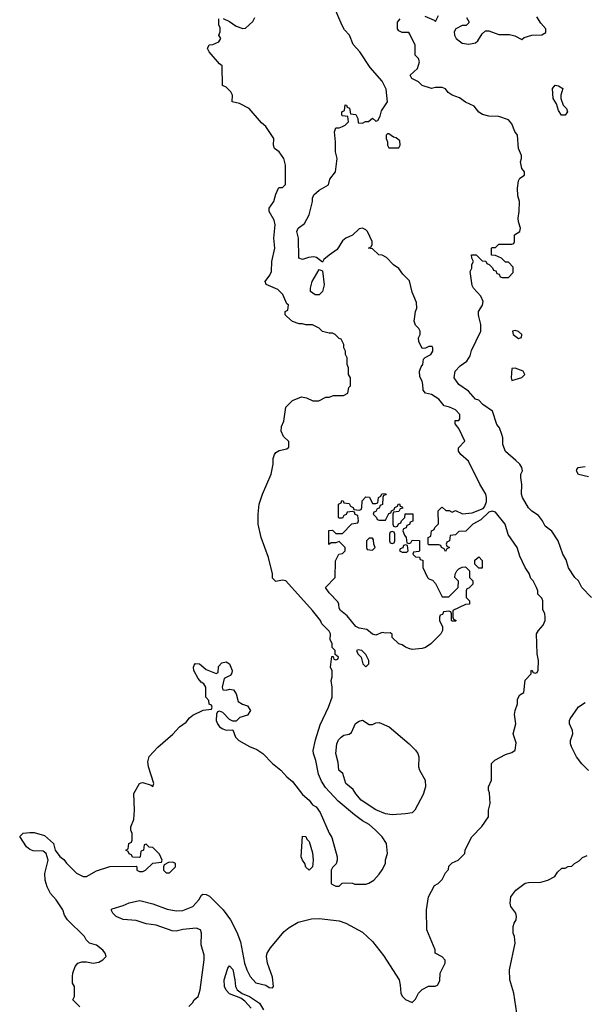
# Model space of a CAD drawing. Header units: inches. Extents: x 1793402 to 1900366, y 320852 to 470679.
# Tile 554 of 604: x 1879268 to 1882665, y 415863 to 421784. Entities that reach past the tile are written whole.
import ezdxf

# ---------------------------------------------------------------- set-up
doc = ezdxf.new("R2010")
doc.units = ezdxf.units.IN
doc.header["$MEASUREMENT"] = 0
for name, color, linetype in [('B8471', 7, 'Continuous'), ('B8481', 7, 'Continuous'), ('B8482', 7, 'Continuous')]:
    doc.layers.add(name, color=color, linetype=linetype)

msp = doc.modelspace()

# ---------------------------------------------------------------- linework, layer by layer
at = {"layer": 'B8471', "color": 4}
for points, elevation in [([(1880000, 416783), (1879998, 416782), (1879994, 416750), (1879990, 416746), (1879947.3, 416747.3), (1879942, 416762), (1879927.3, 416767.3), (1879922, 416782), (1879906, 416790), (1879922, 416798), (1879926, 416830), (1879942, 416838), (1879946, 416850), (1879946, 416890), (1879938, 416910), (1879938, 416930), (1879954.6, 416974.6), (1879959, 417030), (1879955.3, 417130), (1879990, 417191.3), (1880000, 417193.7)], 256), ([(1879630, 415848), (1879588, 415890), (1879598, 415910), (1879598, 415970), (1879586, 415990), (1879586, 416030), (1879588, 416050), (1879602, 416090), (1879618, 416110), (1879642.9, 416117.1), (1879670, 416118), (1879710, 416110.4), (1879744.8, 416115.2), (1879768.7, 416130), (1879788, 416150), (1879782, 416170), (1879769.2, 416189.2), (1879730, 416218), (1879688, 416230), (1879668, 416250), (1879658, 416270), (1879555.3, 416370), (1879538, 416398), (1879528.7, 416430), (1879488.7, 416490), (1879454, 416530), (1879434, 416570), (1879421.2, 416610), (1879419, 416650), (1879439, 416730), (1879428.7, 416770), (1879410, 416784), (1879350, 416785.2), (1879330, 416793.2), (1879309, 416810), (1879268.4, 416871.6), (1879288.9, 416891.1), (1879330, 416896), (1879355.3, 416895.3), (1879418.5, 416878.5), (1879471, 416830), (1879481, 416790), (1879510, 416751.3), (1879534, 416734), (1879550, 416712), (1879610, 416652), (1879650, 416632), (1879670, 416632), (1879730, 416664.7), (1879810, 416692), (1879970, 416694), (1879974, 416690), (1879974, 416670), (1879990, 416662), (1880000, 416662)], 256), ([(1880000, 416356.6), (1879970, 416366.6), (1879890, 416373.2), (1879848, 416390), (1879828, 416410), (1879818, 416430), (1879824, 416436), (1879890, 416456), (1879926.8, 416473.2), (1879990, 416487.3), (1880000, 416484.9)], 252)]:
    msp.add_lwpolyline(points, dxfattribs=dict(at, elevation=elevation))
at = {"layer": 'B8481', "color": 4}
for points, elevation in [([(1880000, 417193.7), (1880010, 417196), (1880059.8, 417179.8), (1880070, 417172), (1880074.5, 417190), (1880042.4, 417290), (1880038.4, 417321.6), (1880047.3, 417352.7), (1880099.3, 417410), (1880190, 417486.8), (1880229.6, 417530.4), (1880270, 417558.8), (1880290, 417586), (1880310, 417601), (1880372, 417632), (1880422, 417638), (1880426, 417650), (1880422, 417662), (1880407.3, 417667.3), (1880406, 417690), (1880388, 417710), (1880388, 417770), (1880375.3, 417790), (1880360.1, 417800.1), (1880342, 417822), (1880316, 417870), (1880313.2, 417890), (1880317.2, 417902.8), (1880327, 417913), (1880350, 417910.8), (1880390, 417876.3), (1880450, 417852), (1880462, 417858), (1880465.2, 417894.8), (1880484, 417916), (1880510, 417922), (1880530.9, 417910.9), (1880546, 417870), (1880544.7, 417855.3), (1880538, 417842), (1880498, 417822), (1880486, 417770), (1880490, 417754), (1880510, 417751), (1880530, 417758.8), (1880554.4, 417754.4), (1880570.6, 417730.6), (1880583.4, 417683.4), (1880608.2, 417668.2), (1880638, 417658), (1880656, 417630), (1880638, 417602), (1880593.4, 417586.6), (1880570, 417566), (1880550, 417566), (1880530, 417575.3), (1880490, 417618), (1880470, 417626), (1880458, 417622), (1880452, 417608), (1880451, 417570), (1880458.8, 417550), (1880470.7, 417530.7), (1880490, 417518.8), (1880510, 417511), (1880550, 417514), (1880566.8, 417470), (1880586, 417450), (1880650, 417413.4), (1880694.2, 417394.2), (1880730.3, 417370.3), (1880790, 417310.7), (1880838.8, 417270), (1880874.8, 417230), (1880910, 417202.8), (1880970, 417124.7), (1881010.8, 417090.8), (1881030, 417062), (1881051.3, 417050), (1881076.8, 417016.8), (1881130.9, 416890.9), (1881146.4, 416866.4), (1881178, 416750), (1881178, 416730), (1881171.6, 416708.4), (1881150, 416686), (1881142, 416670), (1881142, 416590), (1881145.4, 416585.4), (1881170, 416574), (1881190, 416574), (1881208.4, 416591.6), (1881230, 416594), (1881270, 416592), (1881284.7, 416584.7), (1881350, 416584.7), (1881368.9, 416591.1), (1881398, 416610), (1881430, 416644.7), (1881450, 416672), (1881468.7, 416710), (1881469.1, 416730.9), (1881482, 416770), (1881475.3, 416830), (1881448.7, 416870), (1881409.2, 416910), (1881370, 416943.7), (1881330, 416966.6), (1881282.3, 417002.3), (1881183.6, 417083.6), (1881107.3, 417167.3), (1881084.2, 417204.2), (1881066.3, 417246.3), (1881050, 417328), (1881036.2, 417370), (1881034.5, 417390), (1881047.2, 417452.8), (1881076.6, 417543.4), (1881126, 417650), (1881148, 417710), (1881148, 417770), (1881142, 417810), (1881148.4, 417831.6), (1881148.4, 417868.4), (1881138, 417890), (1881146, 417954), (1881154, 417954), (1881158, 417938), (1881170, 417934), (1881182, 417938), (1881186, 417950), (1881166, 417966), (1881166, 417990), (1881148, 418008), (1881148, 418030), (1881136.4, 418056.4), (1881138, 418090), (1881130, 418106), (1881086, 418150), (1881078, 418170), (1881029, 418230), (1880870, 418408.7), (1880850, 418414), (1880810, 418406), (1880790, 418426), (1880788.4, 418451.6), (1880765.2, 418550), (1880721.2, 418670), (1880702.7, 418750), (1880702.7, 418810), (1880709.5, 418870), (1880730, 418931.3), (1880782, 419050), (1880792.7, 419110), (1880794, 419146), (1880802, 419170), (1880810, 419182), (1880830, 419194), (1880876.4, 419203.6), (1880887.3, 419212.7), (1880887.3, 419247.3), (1880856.4, 419276.4), (1880842, 419310), (1880843.1, 419336.9), (1880858, 419370), (1880870, 419454), (1880910, 419494), (1880963.1, 419516.9), (1880994, 419510), (1881031.6, 419491.6), (1881068.4, 419491.6), (1881110, 419514), (1881130, 419514), (1881156.4, 419523.6), (1881216.4, 419523.6), (1881242, 419538), (1881248.4, 419571.6), (1881258, 419582), (1881258, 419630), (1881246, 419650), (1881246, 419690), (1881238, 419710), (1881238, 419750), (1881228, 419770), (1881228, 419790), (1881218, 419810), (1881218, 419830), (1881202, 419862), (1881190, 419866), (1881166, 419890), (1881150, 419898), (1881130, 419898), (1881090, 419908.7), (1881070, 419928.7), (1881030, 419948.7), (1880990, 419948.7), (1880970, 419955.3), (1880950, 419955.3), (1880909.1, 419969.1), (1880876.5, 420000)], 256), ([(1880000, 416484.9), (1880070, 416467.7), (1880155.6, 416435.6), (1880210, 416424.4), (1880250, 416426.4), (1880309.2, 416450), (1880345.2, 416490), (1880361.2, 416518.8), (1880370, 416524.7), (1880390, 416522.8), (1880410, 416514), (1880491.8, 416431.8), (1880536.3, 416370), (1880575.6, 416295.6), (1880597.5, 416237.5), (1880620.7, 416110), (1880634, 416070), (1880654.8, 416030), (1880690, 415991.3), (1880750, 415978), (1880770, 415964.7), (1880790, 415962), (1880795.3, 415970), (1880790, 416026), (1880759.3, 416110), (1880753.2, 416150), (1880757.2, 416170), (1880777.5, 416202.5), (1880858.7, 416301.3), (1880890, 416324.9), (1880944.2, 416355.8), (1881023.3, 416376.7), (1881070, 416379.5), (1881190, 416364), (1881230, 416350.6), (1881330, 416296), (1881390, 416241), (1881456.7, 416156.7), (1881550.5, 416010.5), (1881558, 415978), (1881561, 415930), (1881570, 415912), (1881590, 415892), (1881630, 415874), (1881650, 415894), (1881668, 415930), (1881690, 415952), (1881728.4, 415971.6), (1881767.3, 415972.7), (1881782, 415978), (1881796.4, 416003.6), (1881798, 416050), (1881828.7, 416110), (1881828.4, 416128.4), (1881810, 416148), (1881768, 416170), (1881768, 416190), (1881718, 416310), (1881715.3, 416430), (1881728.7, 416510), (1881763.1, 416576.9), (1881786, 416590), (1881810, 416614), (1881830, 416654), (1881847.3, 416672.7), (1881850, 416694), (1881870, 416714), (1881906, 416730), (1881946, 416770), (1881948.4, 416791.6), (1881988, 416870), (1882048.4, 416931.6), (1882088, 416990), (1882088, 417030), (1882098, 417070), (1882095.3, 417135.3), (1882088, 417150), (1882088, 417170), (1882106, 417210), (1882106, 417310), (1882126, 417330), (1882190, 417364.7), (1882230, 417376), (1882250, 417392), (1882255.5, 417435.5), (1882238, 417490), (1882254, 417550), (1882245.6, 417605.6), (1882249.2, 417630), (1882264, 417670), (1882263.1, 417696.9), (1882276.4, 417723.6), (1882302, 417738), (1882308.4, 417811.6), (1882346, 417850), (1882346, 417870), (1882350, 417872), (1882358, 417858), (1882370, 417854), (1882382, 417858), (1882387.3, 417872.7), (1882388.7, 417930), (1882382, 417970), (1882378, 418090), (1882388.9, 418111.1), (1882418, 418142), (1882428.7, 418170), (1882428.7, 418190), (1882428, 418210), (1882416.4, 418236.4), (1882415.3, 418290), (1882410, 418306), (1882386, 418330), (1882386, 418350), (1882378, 418370), (1882358, 418410), (1882344, 418424), (1882333.6, 418453.6), (1882308.7, 418490), (1882277.5, 418557.5), (1882261.2, 418610), (1882207.2, 418687.2), (1882189, 418750), (1882130, 418822), (1882110, 418828.7), (1882090, 418822), (1882043.5, 418776.5), (1881994, 418750), (1881952.7, 418707.3), (1881910, 418706), (1881890, 418686), (1881858, 418682), (1881854, 418650), (1881838, 418642), (1881834, 418630), (1881838, 418618), (1881854, 418610), (1881838, 418602), (1881830, 418586), (1881822, 418602), (1881806, 418610), (1881802, 418622), (1881790, 418626), (1881730, 418626), (1881726, 418630), (1881726, 418670), (1881742, 418678), (1881746, 418710), (1881762, 418718), (1881766, 418730), (1881787.3, 418752.7), (1881786, 418830), (1881806, 418850), (1881810, 418852), (1881832.7, 418832.7), (1881851.6, 418831.6), (1881870, 418822), (1881890, 418832), (1881931.6, 418811.6), (1881990, 418818.8), (1882056.5, 418843.5), (1882065.6, 418854.4), (1882076, 418884), (1882077.2, 418910), (1882072.7, 418930), (1882036, 418990), (1881969, 419130), (1881922, 419170), (1881908, 419190), (1881908, 419210), (1881946, 419250), (1881910, 419326), (1881887.3, 419352.7), (1881887.3, 419372.7), (1881910, 419374), (1881916.4, 419383.6), (1881915.3, 419410), (1881890, 419438), (1881854.6, 419454.6), (1881822, 419462), (1881790, 419502), (1881746, 419530), (1881710, 419538), (1881695.3, 419555.3), (1881693.2, 419590), (1881688.7, 419610), (1881675.5, 419635.5), (1881673.2, 419670), (1881682.7, 419697.3), (1881693.2, 419710), (1881698, 419742), (1881708, 419752), (1881742, 419770), (1881753.2, 419790), (1881754, 419810), (1881750, 419818), (1881730, 419818), (1881710, 419808), (1881690, 419806), (1881668.9, 419848.9), (1881668, 419870), (1881678, 419890), (1881678, 419910), (1881670, 419926), (1881650, 419946), (1881642, 419970), (1881645.3, 420000)], 252), ([(1882708.7, 418310), (1882650, 418368.7), (1882629.2, 418409.2), (1882608.7, 418430), (1882570, 418488), (1882556.5, 418536.5), (1882535.3, 418570), (1882508.7, 418650), (1882470, 418708), (1882430, 418738), (1882414, 418770), (1882390, 418802), (1882349.3, 418829.3), (1882330, 418848.7), (1882292.7, 418910), (1882286.6, 418930), (1882289.3, 418989.3), (1882284, 419030), (1882284, 419050), (1882294, 419070), (1882289.2, 419090), (1882277.2, 419110), (1882253.8, 419133.8), (1882190, 419188), (1882174, 419230), (1882174, 419270), (1882169, 419290), (1882154, 419330), (1882139, 419350), (1882113.2, 419430), (1882055.3, 419470), (1882030, 419495.3), (1882010, 419502), (1881969.2, 419549.2), (1881909.5, 419589.5), (1881882, 419630), (1881888, 419670), (1881918, 419702), (1881958, 419730), (1881978, 419762), (1881985.6, 419794.4), (1882042, 419910), (1882042, 419950), (1882030.9, 420000)], 248), ([(1882690, 419034), (1882629.5, 419049.5), (1882618, 419070), (1882620.4, 419079.6), (1882628.9, 419091.1), (1882670, 419096)], 244), ([(1882690, 417268.7), (1882650, 417308.7), (1882619, 417350), (1882588.4, 417411.6), (1882582, 417430), (1882582, 417450), (1882595.3, 417490), (1882594, 417510), (1882575.3, 417550), (1882575.3, 417570), (1882580.2, 417579.8), (1882630, 417652), (1882670, 417678)], 248), ([(1880000, 416662), (1880010, 416662), (1880026, 416670), (1880068.4, 416711.6), (1880122, 416718), (1880126, 416730), (1880110, 416766), (1880070, 416806), (1880047.3, 416807.3), (1880030, 416826), (1880018, 416822), (1880014, 416790), (1880000, 416783)], 256), ([(1882259, 415810), (1882242, 415930), (1882218, 416010), (1882215.3, 416070), (1882249, 416230), (1882245.2, 416270), (1882237.2, 416290), (1882237.2, 416330), (1882242.7, 416350), (1882255.1, 416370), (1882258, 416390), (1882252.7, 416410), (1882224, 416450), (1882219, 416470), (1882224, 416510), (1882254, 416550), (1882310, 416590.8), (1882330, 416596), (1882403.1, 416596.9), (1882446, 416610), (1882488.4, 416631.6), (1882503.1, 416656.9), (1882530, 416682), (1882550, 416682), (1882568.4, 416691.6), (1882590, 416694), (1882606, 416710), (1882634.6, 416725.4), (1882654.6, 416745.4), (1882683.1, 416756.9)], 248), ([(1880286, 415850), (1880308.4, 415871.6), (1880318, 415890), (1880342, 415910), (1880354, 415950), (1880379, 416130), (1880378, 416158), (1880360.2, 416220.2), (1880362, 416290), (1880355.3, 416310), (1880330, 416321.2), (1880250, 416312.3), (1880210, 416302.7), (1880184.8, 416304.8), (1880090, 416338), (1880030, 416346.6), (1880000, 416356.6)], 252), ([(1880660.1, 415840.1), (1880622.4, 415882.4), (1880598.9, 415898.9), (1880530, 415925.2), (1880510, 415948), (1880501.2, 415970), (1880499, 416010), (1880520.2, 416079.8), (1880530, 416094), (1880550, 416071.3), (1880562.8, 416010), (1880566, 415970), (1880576, 415950), (1880606.8, 415926.8), (1880650, 415910.4), (1880710.4, 415870), (1880735.5, 415830)], 248)]:
    msp.add_lwpolyline(points, dxfattribs=dict(at, elevation=elevation))
for points, elevation in [([(1882250, 419914), (1882234, 419910), (1882238, 419890), (1882270, 419866.8), (1882288, 419872), (1882288.7, 419890), (1882270, 419908.7)], 248), ([(1882250, 419688), (1882230, 419686), (1882224.7, 419630), (1882230, 419614), (1882270, 419626), (1882290, 419632), (1882308, 419650), (1882298, 419670)], 248), ([(1881430, 418774), (1881470, 418774), (1881490, 418814), (1881502, 418818), (1881506, 418830), (1881522, 418838), (1881526, 418850), (1881542, 418858), (1881546, 418870), (1881552.7, 418872.7), (1881558, 418858), (1881570, 418854), (1881572.7, 418847.3), (1881558, 418842), (1881550, 418826), (1881518, 418822), (1881514, 418810), (1881514, 418750), (1881518, 418738), (1881530, 418734), (1881542, 418738), (1881547.3, 418752.7), (1881562, 418758), (1881566, 418770), (1881586, 418790), (1881587.3, 418812.7), (1881632.7, 418812.7), (1881632.7, 418767.3), (1881618, 418762), (1881612.7, 418747.3), (1881598, 418742), (1881592.7, 418727.3), (1881578, 418722), (1881574, 418710), (1881583.6, 418683.6), (1881594, 418670), (1881598, 418638), (1881610, 418634), (1881622, 418638), (1881630, 418654), (1881672.7, 418652.7), (1881674, 418590), (1881670, 418586), (1881638, 418582), (1881634, 418570), (1881650, 418554), (1881672.7, 418552.7), (1881678, 418538), (1881692.7, 418532.7), (1881694, 418490), (1881722, 418430), (1881730, 418422), (1881752.7, 418412.7), (1881770, 418394), (1881810, 418314), (1881850, 418314), (1881906, 418370), (1881907.3, 418407.3), (1881886, 418430), (1881888, 418450), (1881898, 418470), (1881910, 418482), (1881930, 418492), (1881950, 418494), (1881974, 418470), (1881974, 418430), (1881994, 418410), (1881994, 418390), (1881970, 418366), (1881958, 418362), (1881954, 418350), (1881954, 418310), (1881974, 418290), (1881974, 418270), (1881950, 418268), (1881874, 418230), (1881874, 418190), (1881878, 418178), (1881894, 418170), (1881890, 418166), (1881870, 418166), (1881866, 418170), (1881866, 418210), (1881862, 418222), (1881850, 418226), (1881818, 418222), (1881812.7, 418207.3), (1881798, 418202), (1881794, 418190), (1881794, 418170), (1881812, 418132), (1881812, 418110), (1881802, 418090), (1881742, 418030), (1881710, 418009.3), (1881690, 418002), (1881650, 417998), (1881630, 417997.2), (1881610, 418002.7), (1881588.7, 418010), (1881570, 418024), (1881548.7, 418030), (1881510, 418068), (1881508.4, 418088.4), (1881496.4, 418096.4), (1881470, 418094), (1881450, 418099), (1881410, 418082), (1881390, 418088.7), (1881356.4, 418116.4), (1881310, 418125.2), (1881290, 418134), (1881238.6, 418198.6), (1881198, 418230), (1881190, 418246), (1881188.7, 418270), (1881183.1, 418283.1), (1881130, 418338), (1881108, 418370), (1881166, 418430), (1881168, 418530), (1881188, 418570), (1881210, 418574), (1881226, 418590), (1881226, 418610), (1881190, 418646), (1881170, 418638), (1881142, 418638), (1881127.3, 418627.3), (1881128, 418712), (1881150, 418714), (1881170, 418694), (1881210, 418694), (1881267.3, 418752.7), (1881302, 418758), (1881306, 418770), (1881302, 418802), (1881287.3, 418807.3), (1881282, 418822), (1881270, 418826), (1881238, 418822), (1881232.7, 418807.3), (1881218, 418802), (1881210, 418786), (1881190, 418786), (1881186, 418790), (1881186, 418870), (1881202, 418878), (1881207.3, 418892.7), (1881214, 418890), (1881218, 418878), (1881250, 418874), (1881258, 418858), (1881274, 418850), (1881278, 418838), (1881310, 418834), (1881322, 418838), (1881326, 418850), (1881328.7, 418891.3), (1881350, 418914), (1881372.7, 418912.7), (1881390, 418874), (1881410, 418874), (1881422, 418878), (1881426, 418910), (1881442, 418918), (1881447.3, 418932.7), (1881470, 418934), (1881472.7, 418927.3), (1881458, 418922), (1881454, 418910), (1881451.6, 418868.4), (1881438, 418862), (1881430, 418846), (1881418, 418842), (1881410, 418826), (1881398, 418822), (1881394, 418810), (1881414, 418790), (1881418, 418778)], 252), ([(1881510, 418706), (1881498, 418702), (1881494, 418690), (1881494, 418650), (1881498, 418638), (1881510, 418634), (1881522, 418638), (1881526, 418650), (1881526, 418690), (1881522, 418702)], 252), ([(1881390, 418666), (1881370, 418666), (1881354, 418650), (1881354, 418610), (1881358, 418598), (1881390, 418594), (1881406, 418610), (1881398, 418630), (1881396.4, 418656.4)], 252), ([(1881590, 418626), (1881578, 418622), (1881572.7, 418607.3), (1881558, 418602), (1881554, 418590), (1881570, 418582), (1881590, 418582), (1881598, 418582), (1881606, 418590), (1881602, 418622)], 252), ([(1882030, 418486), (1882006, 418510), (1882007.3, 418532.7), (1882030, 418554), (1882051.6, 418531.6), (1882050, 418486)], 252), ([(1881304.7, 417995.3), (1881294, 417990), (1881302, 417970), (1881322, 417950), (1881332, 417910), (1881350, 417892), (1881368, 417910), (1881368, 417930), (1881350, 417966), (1881326, 417990)], 256), ([(1881370, 417544.7), (1881390, 417546), (1881410, 417556), (1881430, 417558), (1881490.7, 417530.7), (1881611.3, 417430), (1881650, 417391), (1881662.8, 417370), (1881670.6, 417350), (1881667.7, 417290), (1881673.4, 417270), (1881707.3, 417210), (1881710.6, 417170), (1881695.2, 417124.8), (1881646, 417030), (1881630, 417014), (1881590, 417009), (1881510, 417001.2), (1881470, 417009), (1881410, 417032.7), (1881322, 417090), (1881290, 417128.7), (1881274.8, 417154.8), (1881229.6, 417189.6), (1881211.7, 417251.7), (1881189.2, 417270), (1881184, 417316), (1881169.3, 417370), (1881177.2, 417430), (1881186.8, 417453.2), (1881202, 417470), (1881219.3, 417480.7), (1881250, 417487.3), (1881263.7, 417496.3), (1881289.3, 417550.7), (1881310, 417564.7), (1881330.6, 417570.6)], 252), ([(1881010, 416668.7), (1880990, 416688), (1880984, 416710), (1880969, 416730), (1880961.2, 416750), (1880970, 416874), (1880990, 416871.3), (1880995.3, 416855.3), (1881010, 416842), (1881030, 416774), (1881033.4, 416730), (1881030.7, 416690)], 252), ([(1880190, 416718), (1880163.6, 416716.4), (1880138, 416702), (1880134, 416690), (1880134, 416670), (1880150, 416654), (1880170, 416654), (1880206, 416690), (1880206, 416710)], 256)]:
    msp.add_lwpolyline(points, close=True, dxfattribs=dict(at, elevation=elevation))
at = {"layer": 'B8482', "color": 4}
for points, elevation in [([(1881645.3, 420000), (1881648.7, 420030), (1881658, 420050), (1881656.4, 420083.6), (1881630, 420146), (1881613.6, 420213.6), (1881573.6, 420253.6), (1881550, 420288), (1881518, 420310), (1881474.6, 420354.6), (1881448.7, 420368.7), (1881429.3, 420369.3), (1881390, 420406), (1881366, 420410), (1881382, 420418), (1881388, 420432), (1881388.7, 420450), (1881360.9, 420510), (1881350, 420520.9), (1881330, 420529.5), (1881310, 420526), (1881270, 420488.7), (1881230, 420469.2), (1881210, 420453.2), (1881178.8, 420401.2), (1881130, 420368.7), (1881098.8, 420341.2), (1881090, 420326), (1881053.6, 420353.6), (1881038, 420358), (1881005.4, 420354.6), (1880970, 420342), (1880948, 420350), (1880945.2, 420470), (1880936, 420510), (1880939.3, 420520.7), (1880944, 420530), (1880981.2, 420558.8), (1881009, 420610), (1881029, 420690), (1881029, 420710), (1881038, 420730), (1881070, 420758), (1881126, 420790), (1881134.6, 420825.4), (1881169, 420870), (1881179, 420950), (1881168, 420990), (1881169, 421050), (1881162, 421110), (1881170, 421134), (1881190, 421134), (1881210, 421142), (1881226, 421150), (1881246, 421170), (1881242, 421202), (1881210, 421206), (1881206, 421210), (1881206, 421230), (1881222, 421238), (1881227.3, 421272.7), (1881234, 421270), (1881238, 421258), (1881251.6, 421251.6), (1881258, 421218), (1881290, 421214), (1881302, 421190), (1881304.7, 421164.7), (1881330, 421162), (1881348.4, 421171.6), (1881367.3, 421172.7), (1881390, 421192), (1881410, 421174), (1881422, 421178), (1881436.4, 421203.6), (1881444.7, 421235.3), (1881482, 421290), (1881473.2, 421366.8), (1881450, 421414), (1881375.9, 421495.9), (1881314, 421590), (1881274, 421634), (1881252.7, 421690), (1881223.3, 421723.3), (1881208.1, 421748.1), (1881156.2, 421870)], 252), ([(1880876.5, 420000), (1880866, 420010), (1880866, 420030), (1880882, 420038), (1880886, 420070), (1880874.6, 420074.6), (1880850.8, 420130.8), (1880821.6, 420161.6), (1880751.5, 420191.5), (1880744.5, 420210), (1880772.7, 420247.3), (1880784, 420270), (1880785.4, 420330), (1880803.6, 420410), (1880797, 420470), (1880805.6, 420550), (1880798.7, 420578.7), (1880768.7, 420630), (1880768.7, 420650), (1880798, 420690), (1880810, 420734), (1880826, 420770), (1880830, 420774), (1880850, 420774), (1880867.3, 420792.7), (1880868.4, 420908.4), (1880858, 420950), (1880830, 420988.7), (1880802, 421010), (1880795.3, 421030), (1880798, 421070), (1880750, 421142), (1880723.7, 421163.7), (1880649.5, 421249.5), (1880590, 421279), (1880546, 421290), (1880548, 421330), (1880538, 421350), (1880510, 421378), (1880488.4, 421388.4), (1880487.3, 421507.3), (1880470, 421518), (1880408.7, 421590), (1880398, 421610), (1880407.3, 421632.7), (1880430, 421634), (1880466, 421650), (1880478, 421670), (1880466, 421690), (1880475.3, 421710), (1880474.6, 421734.6), (1880467.3, 421752.7), (1880466, 421790)], 256), ([(1880491.6, 421791.6), (1880530, 421774), (1880570, 421744.7), (1880610, 421732), (1880627.3, 421732.7), (1880670, 421774), (1880683.1, 421796.9)], 256), ([(1882030.9, 420000), (1882028.7, 420010), (1882028.7, 420030), (1882053.2, 420066.8), (1882057.2, 420090), (1882042, 420122), (1881998, 420170), (1881990, 420186), (1881978, 420270), (1881988, 420290), (1881988.9, 420311.1), (1881998, 420330), (1881988, 420350), (1881986, 420370), (1882014, 420370), (1882050, 420334), (1882072.7, 420332.7), (1882078, 420318), (1882092.7, 420312.7), (1882112.7, 420292.7), (1882118, 420278), (1882132.7, 420272.7), (1882138, 420258), (1882152.7, 420252.7), (1882158, 420238), (1882170, 420234), (1882210, 420234), (1882236.4, 420263.6), (1882236.4, 420296.4), (1882210, 420326), (1882190, 420326), (1882166, 420350), (1882130, 420366), (1882107.3, 420367.3), (1882106, 420410), (1882110, 420414), (1882130, 420414), (1882150, 420434), (1882230, 420434), (1882242, 420438), (1882246, 420450), (1882246, 420490), (1882278, 420510), (1882282, 420530), (1882268.9, 420568.9), (1882268, 420590), (1882274, 420630), (1882275.3, 420690), (1882264.7, 420724.7), (1882264, 420770), (1882270, 420814), (1882278, 420830), (1882306, 420850), (1882306, 420870), (1882288.9, 420888.9), (1882282, 420930), (1882288, 420950), (1882287.3, 420967.3), (1882269.1, 421009.1), (1882264, 421090), (1882248, 421112), (1882230, 421158), (1882210, 421182), (1882150, 421202), (1882090, 421204), (1882053.6, 421213.6), (1882030, 421228), (1882003.1, 421263.1), (1881950, 421288.7), (1881914.5, 421314.5), (1881869.5, 421329.5), (1881846.6, 421346.6), (1881830, 421368.7), (1881810, 421375.3), (1881770, 421375.3), (1881746, 421370), (1881689.1, 421389.1), (1881668, 421410), (1881628, 421430), (1881618, 421450), (1881662, 421490), (1881674, 421530), (1881668, 421550), (1881648, 421570), (1881648, 421630), (1881616.4, 421696.4), (1881610, 421706), (1881570, 421706), (1881550, 421718), (1881542, 421730), (1881542, 421770), (1881558, 421790)], 248), ([(1881706, 421806), (1881762, 421782), (1881770, 421774), (1881788, 421810)], 248), ([(1881956.9, 421796.9), (1881972, 421770), (1881970, 421766), (1881954, 421750), (1881930, 421748.7), (1881891.3, 421728.7), (1881882, 421710), (1881884.7, 421690), (1881894.8, 421670), (1881930, 421643), (1881970, 421637.1), (1882010, 421644.9), (1882023.6, 421656.4), (1882050, 421698), (1882070, 421716), (1882090, 421716), (1882150, 421694.8), (1882215.3, 421695.3), (1882246.8, 421686.8), (1882290, 421664.7), (1882304, 421676), (1882350, 421691.3), (1882410, 421692), (1882433.6, 421706.4), (1882434, 421730), (1882403.1, 421763.1), (1882380.4, 421800.4)], 248)]:
    msp.add_lwpolyline(points, dxfattribs=dict(at, elevation=elevation))
for points, elevation in [([(1882550, 421209), (1882528.7, 421210), (1882510, 421238), (1882497.2, 421277.2), (1882478, 421310), (1882474, 421370), (1882489.5, 421390.5), (1882510, 421386), (1882536, 421370), (1882524.7, 421330), (1882524.7, 421310), (1882538, 421270), (1882558, 421250), (1882564.7, 421230)], 244), ([(1881490, 421098), (1881482, 421098), (1881474, 421090), (1881474, 421070), (1881482, 421050), (1881482, 421030), (1881490, 421014), (1881550, 421014), (1881558, 421030), (1881554.6, 421054.6), (1881533.6, 421073.6), (1881518, 421078)], 252), ([(1881070, 420129.5), (1881046, 420130), (1881018, 420150), (1881018, 420170), (1881028, 420210), (1881070, 420282), (1881090, 420274), (1881100.7, 420190), (1881090.5, 420150)], 252)]:
    msp.add_lwpolyline(points, close=True, dxfattribs=dict(at, elevation=elevation))

doc.saveas('drawing.dxf')
